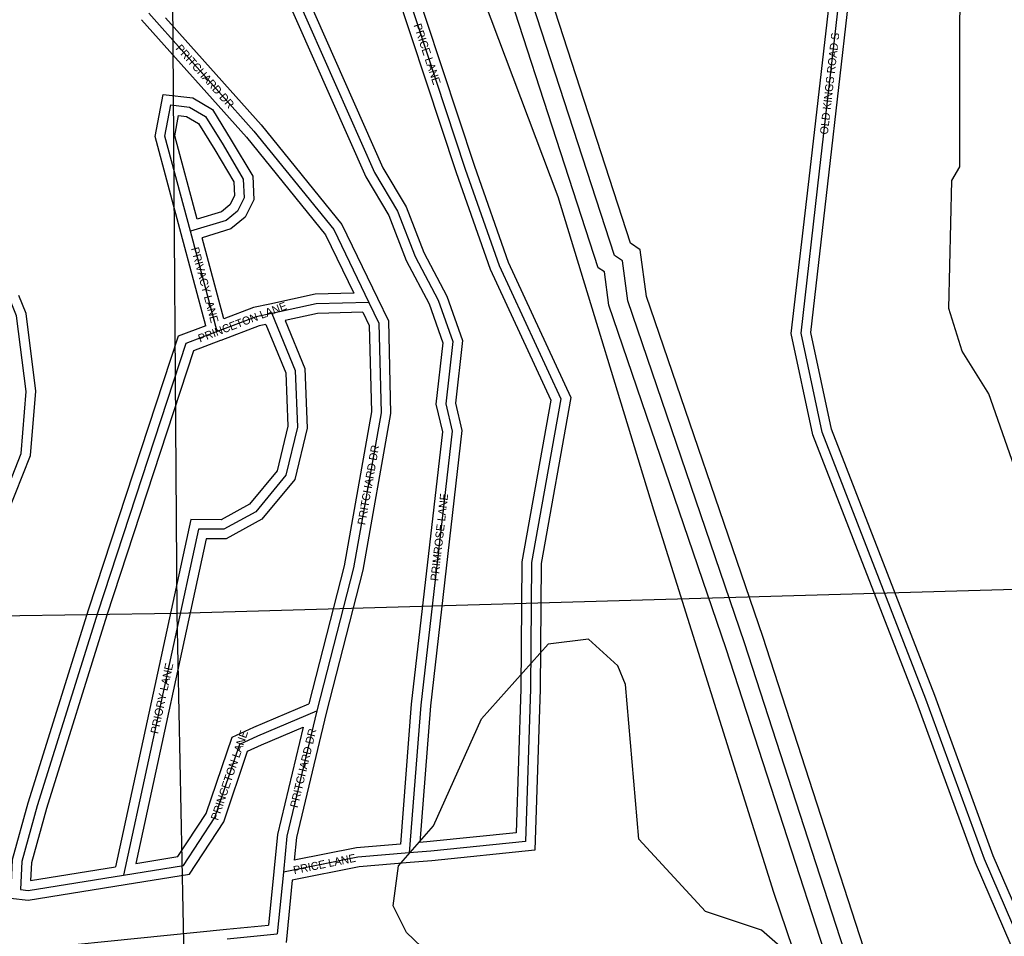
# Model space of a CAD drawing. Extents: x 457167 to 656239, y 1787309 to 1969297.
# Drawn here: x 589415 to 592491, y 1886736 to 1889599 of the extents above; entities that cross this region are included whole.
import ezdxf

# ---------------------------------------------------------------- set-up
doc = ezdxf.new("R2010")
doc.units = 0
for name, color, linetype in [('Level 1', 7, 'Continuous'), ('Level 13', 7, 'Continuous'), ('Level 14', 7, 'Continuous'), ('Level 31', 7, 'Continuous'), ('Level 32', 7, 'Continuous'), ('Level 34', 7, 'Continuous'), ('Level 5', 7, 'Continuous'), ('Level 7', 7, 'Continuous')]:
    doc.layers.add(name, color=color, linetype=linetype)

msp = doc.modelspace()

# ---------------------------------------------------------------- linework, layer by layer
at = {"layer": 'Level 1'}
for p, q in [((589867.16, 1893260.646), (589905.567, 1887744.496)), ((594789.119, 1887883.416), (589905.567, 1887744.496)), ((589905.567, 1887744.496), (585126.331, 1887669.13)), ((589905.567, 1887744.496), (590013.181, 1882456.453))]:
    msp.add_line(p, q, dxfattribs=at)
at = {"layer": 'Level 13'}
msp.add_lwpolyline([(592750.792, 1884323.056), (592276.567, 1885818.06), (592268.454, 1885909.711), (592177.212, 1886118.233), (591679.249, 1887652.924), (591314.404, 1888720.476), (591297.767, 1888845.597), (591272.671, 1888862.368), (590874.737, 1890088.531), (590708.377, 1890430.646), (590683.489, 1890564.146), (590575.862, 1890847.61), (589387.359, 1892930.843)], dxfattribs=at)
at = {"layer": 'Level 14'}
for points in [[(592807.984, 1884341.198), (592335.753, 1885829.917), (592327.357, 1885924.774), (592233.369, 1886139.571), (591736.176, 1887671.886), (591373.1, 1888734.266), (591353.668, 1888880.406), (591323.317, 1888900.69), (590930.519, 1890111.019), (590765.878, 1890449.602), (590741.488, 1890580.422), (590630.296, 1890873.281), (589439.475, 1892960.576)], [(592693.599, 1884304.915), (592217.381, 1885806.202), (592209.552, 1885894.648), (592121.054, 1886096.896), (591622.322, 1887633.961), (591255.709, 1888706.687), (591241.867, 1888810.788), (591222.026, 1888824.047), (590818.954, 1890066.042), (590650.876, 1890411.689), (590625.489, 1890547.869), (590521.429, 1890821.94), (589335.244, 1892901.111)]]:
    msp.add_lwpolyline(points, dxfattribs=at)
at = {"layer": 'Level 31'}
for p, q in [((590032.238, 1888624.561), (589948.516, 1888938.167)), ((590238.832, 1886935.818), (590219.727, 1886743.851)), ((590063.535, 1886728.13), (590219.727, 1886743.851))]:
    msp.add_line(p, q, dxfattribs=at)
for points in [[(591913.963, 1889125.616), (591974.344, 1889653.151), (591974.718, 1889869.88), (591860.933, 1890092.988)], [(590238.752, 1889763.474), (590561.426, 1889874.901), (590806.908, 1889131.553), (590912.92, 1888830.636), (591105.557, 1888414.295), (591014.022, 1887903.181), (591010.787, 1887508.637), (590995.323, 1887032.298), (590699.802, 1887001.911), (590632.047, 1886996.211)], [(590238.752, 1889763.474), (590523.208, 1889121.873), (590595.504, 1889000.653), (590649.957, 1888859.101), (590721.911, 1888722.973), (590767.798, 1888593.436), (590745.83, 1888399.293), (590765.717, 1888313.802), (590668.164, 1887458.333), (590632.047, 1886996.211)], [(589818.383, 1889618.769), (590146.887, 1889250.906), (590395.997, 1888943.188), (590505.953, 1888715.719)], [(589948.516, 1888938.167), (589868.902, 1889235.402), (589887.202, 1889332.461), (589945.708, 1889325.811), (589995.268, 1889296.268)], [(589995.268, 1889296.268), (590050.129, 1889207.442), (590113.546, 1889101.146), (590115.986, 1889042.232), (590095.241, 1889001.179), (590059.888, 1888972.151), (589948.516, 1888938.167)], [(593383.309, 1884624.162), (593333.469, 1884682.429), (593117.938, 1885316.616), (592876.814, 1885858.848), (592760.682, 1886209.23), (592428.674, 1886976.714), (592246.019, 1887477.031), (591922.097, 1888311.051), (591855.843, 1888619.896), (591913.963, 1889125.616)], [(588836.79, 1887772.163), (589120.474, 1887766.558), (589350.966, 1888070.871), (589419.656, 1888244.203), (589435.588, 1888437.993), (589405.478, 1888673.686), (589384.264, 1888725.724)], [(590505.953, 1888715.719), (590341.521, 1888711.283), (590202.487, 1888681.349)], [(590505.953, 1888715.719), (590537.006, 1888650.936), (590543.828, 1888371.286), (590458.056, 1887886.344), (590343.407, 1887439.999)], [(590202.487, 1888681.349), (590275.637, 1888502.672), (590282.957, 1888325.93), (590246.754, 1888176.176), (590152.412, 1888062.161), (590052.449, 1888007.066), (589973.576, 1888007.571), (589739.16, 1886926.893)], [(590202.487, 1888681.349), (590154.128, 1888671.253), (590032.238, 1888624.561)], [(590032.238, 1888624.561), (589934.218, 1888587.645), (589658.57, 1887748.133), (589469.523, 1887143.378), (589421.504, 1886970.01), (589417.849, 1886881.651), (589441.06, 1886878.701), (589739.16, 1886926.893)], [(589739.16, 1886926.893), (589927.181, 1886957.466), (590025.088, 1887106.746), (590102.78, 1887335.7), (590158.484, 1887361.782), (590343.407, 1887439.999)], [(590343.407, 1887439.999), (590249.846, 1887049.254), (590238.832, 1886935.818)], [(590632.047, 1886996.211), (590471.409, 1886983.042), (590238.832, 1886935.818)]]:
    msp.add_lwpolyline(points, dxfattribs=at)
at = {"layer": 'Level 32'}
for p, q in [((589996.249, 1888643.063), (589919.532, 1888930.429)), ((590052.627, 1888664.498), (589984.972, 1888917.924)), ((590208.979, 1886938.789), (590192.305, 1886771.242)), ((590266.494, 1886910.821), (590247.15, 1886716.458)), ((590060.531, 1886757.98), (590192.304, 1886771.242))]:
    msp.add_line(p, q, dxfattribs=at)
for points in [[(591943.768, 1889122.205), (592004.341, 1889651.414), (592004.73, 1889877.063), (591887.658, 1890106.617)], [(591884.157, 1889129.028), (591944.347, 1889654.888), (591944.704, 1889862.696), (591834.208, 1890079.358)], [(590228.959, 1889791.831), (590580.378, 1889913.185), (590835.303, 1889141.242), (590940.744, 1888841.946), (591136.754, 1888418.311), (591044, 1887900.393), (591040.784, 1887508.027), (591024.457, 1887005.136), (590702.594, 1886972.039), (590634.562, 1886966.316)], [(590279.415, 1889745.776), (590542.474, 1889836.618), (590778.514, 1889121.865), (590885.097, 1888819.328), (591074.36, 1888410.278), (590984.043, 1887905.968), (590980.791, 1887509.247), (590966.189, 1887059.461), (590697.01, 1887031.781), (590664.707, 1887029.064)], [(590279.415, 1889745.776), (590549.9, 1889135.686), (590622.584, 1889013.818), (590677.315, 1888871.541), (590749.458, 1888735.056), (590798.386, 1888596.936), (590776.222, 1888401.056), (590796.111, 1888315.551), (590698.032, 1887455.463), (590664.707, 1887029.064)], [(590222.486, 1889726.146), (590496.514, 1889108.061), (590568.425, 1888987.488), (590622.599, 1888846.662), (590694.364, 1888710.89), (590737.21, 1888589.938), (590715.439, 1888397.53), (590735.322, 1888312.053), (590638.296, 1887461.203), (590604.13, 1887024.023)], [(589796.006, 1889598.786), (590124.027, 1889231.466), (590370.497, 1888927.008), (590458.74, 1888744.456)], [(589870.819, 1889605.09), (590169.747, 1889270.348), (590421.498, 1888959.368), (590532.963, 1888728.776)], [(589919.538, 1888930.406), (589838.154, 1889234.244), (589862.888, 1889365.419), (589955.517, 1889354.891), (590016.935, 1889318.278)], [(590016.936, 1889318.278), (590075.774, 1889223.011), (590143.206, 1889109.986), (590146.284, 1889035.671), (590119.166, 1888982.006), (590074.33, 1888945.191), (589984.972, 1888917.924)], [(589969.462, 1888975.923), (589899.649, 1889236.561), (589911.517, 1889299.504), (589935.898, 1889296.733), (589973.602, 1889274.256)], [(589973.601, 1889274.256), (590024.484, 1889191.873), (590083.886, 1889092.306), (590085.688, 1889048.793), (590071.317, 1889020.352), (590045.446, 1888999.111), (589969.462, 1888975.923)], [(593355.803, 1884610.164), (593306.921, 1884667.312), (593089.972, 1885305.671), (592848.802, 1885848.008), (592732.622, 1886198.535), (592400.793, 1886965.604), (592217.942, 1887466.456), (591893.266, 1888302.42), (591825.476, 1888618.423), (591884.158, 1889129.042)], [(593410.814, 1884638.16), (593360.019, 1884697.545), (593145.904, 1885327.561), (592904.825, 1885869.688), (592788.743, 1886219.926), (592456.554, 1886987.823), (592274.094, 1887487.608), (591950.929, 1888319.682), (591886.21, 1888621.367), (591943.767, 1889122.191)], [(588836.199, 1887742.168), (589135.162, 1887736.261), (589377.35, 1888056.016), (589449.189, 1888237.298), (589465.744, 1888438.673), (589434.739, 1888681.378), (589412.044, 1888737.05)], [(590458.741, 1888744.456), (590337.929, 1888741.198), (590196.173, 1888710.678)], [(590533.005, 1888728.687), (590566.84, 1888658.101), (590573.893, 1888369.016), (590487.398, 1887879.99), (590372.584, 1887433.012)], [(590196.173, 1888710.678), (590145.642, 1888700.128), (590052.627, 1888664.498)], [(590487.311, 1888685.204), (590345.114, 1888681.368), (590243.826, 1888659.561)], [(590487.311, 1888685.204), (590507.171, 1888643.771), (590513.764, 1888373.556), (590428.714, 1887892.698), (590318.045, 1887461.845)], [(590243.826, 1888659.561), (590305.394, 1888509.17), (590313.105, 1888322.969), (590274.285, 1888162.39), (590171.889, 1888038.641), (590060.08, 1887977.016), (589997.733, 1887977.416), (589777.815, 1886963.571)], [(589996.249, 1888643.063), (589910.197, 1888610.656), (589630, 1887757.289), (589440.743, 1887151.86), (589391.673, 1886974.696), (589386.734, 1886855.365), (589441.574, 1886848.393), (589743.948, 1886897.276)], [(590184.183, 1888646.878), (590245.879, 1888496.174), (590252.808, 1888328.891), (590219.221, 1888189.961), (590132.934, 1888085.682), (590044.819, 1888037.116), (589949.419, 1888037.726), (589714.179, 1886953.244)], [(590184.184, 1888646.879), (590162.613, 1888642.377), (590042.969, 1888596.546)], [(590042.811, 1888596.486), (589958.238, 1888564.633), (589687.139, 1887738.977), (589498.304, 1887134.896), (589451.337, 1886965.324), (589449.064, 1886910.385), (589714.179, 1886953.243)], [(589777.816, 1886963.572), (589909.335, 1886984.958), (589997.907, 1887120.005), (590078.479, 1887357.447), (590146.276, 1887389.191), (590318.045, 1887461.845)], [(590372.584, 1887433.012), (590279.506, 1887044.287), (590272.613, 1886973.289)], [(589743.975, 1886897.281), (589945.027, 1886929.972), (590052.269, 1887093.487), (590127.081, 1887313.951), (590170.694, 1887334.372), (590300.404, 1887389.234)], [(590300.404, 1887389.234), (590220.187, 1887054.221), (590208.972, 1886938.718)], [(590604.13, 1887024.023), (590467.184, 1887012.796), (590272.613, 1886973.289)], [(590634.499, 1886966.311), (590475.635, 1886953.287), (590266.494, 1886910.82)], [(588415.821, 1886306.204), (588600.179, 1886380.058), (589215.539, 1886673.148), (590060.539, 1886757.981)]]:
    msp.add_lwpolyline(points, dxfattribs=at)
at = {"layer": 'Level 5'}
for points in [[(592550.823, 1888121.493), (592442.767, 1888430.07), (592359.534, 1888563.522), (592317.982, 1888696.966), (592326.746, 1889097.076), (592351.816, 1889138.756), (592352.823, 1890089.109), (592244.609, 1890255.933), (592286.557, 1890489.319), (592120.022, 1890672.882), (592103.411, 1890722.933), (591870.254, 1890973.278), (591762.307, 1891365.187), (591645.724, 1891507.04), (591604.241, 1891665.464), (591363.04, 1892199.256), (591346.469, 1892290.987), (591171.594, 1892466.241)], [(589593.534, 1891749.371), (589860.223, 1891503.8), (590240.538, 1891130.391), (590605.829, 1890348.281), (591095.849, 1889047.043), (591395.322, 1888067.967), (591769.498, 1886873.49), (592049.55, 1886047.907), (592388.467, 1884856.408), (592753.095, 1883621.231), (592578.312, 1882969.164), (592281.913, 1882073.67), (592236.638, 1881641.383)]]:
    msp.add_lwpolyline(points, dxfattribs=at)
at = {"layer": 'Level 7'}
for points in [[(589635.914, 1882922.712), (590294.838, 1883255.473), (590470.128, 1883455.349), (590170.349, 1883772.466), (590078.875, 1883980.97), (590087.531, 1884306.058), (590179.489, 1884539.374), (590538.536, 1885089.219), (590780.576, 1885372.387), (591214.329, 1885613.686), (591289.607, 1885838.671), (591264.794, 1886030.436), (591173.289, 1886222.27), (590623.644, 1886748.05), (590582.063, 1886831.451), (590598.862, 1886956.495), (590707.371, 1887081.408), (590857.779, 1887414.697), (591066.439, 1887647.924)], [(592294.293, 1885187.487), (592239.299, 1885220.771), (592231.057, 1885329.144), (591882.038, 1886354.906), (591873.796, 1886454.939), (591848.826, 1886471.649), (591823.914, 1886580.051), (591799.032, 1886696.795), (591732.41, 1886755.216), (591557.407, 1886813.736), (591349.231, 1887039.041), (591308.064, 1887522.612), (591283.123, 1887580.973), (591191.52, 1887664.435), (591066.439, 1887647.924)]]:
    msp.add_lwpolyline(points, dxfattribs=at)

# ---------------------------------------------------------------- texts
at = {"layer": 'Level 34'}
for s, height, rotation, p in [('PRICE LANE', 25, 288.274592, (590645.039, 1889581.852)), ('OLD KINGS ROAD S', 25, 83.469511, (591939.539, 1889239.171)), ('PRITCHARD DR', 25, 311.764908, (589900.619, 1889507.913)), ('PRIVACY LANE', 25, 284.946669, (589949.909, 1888884.495)), ('PRINCETON LANE', 25, 20.959558, (589978.094, 1888590.436)), ('PRITCHARD DR', 25, 79.968914, (590494.242, 1888019.172)), ('PRIMROSE LANE', 25, 83.493583, (590722.622, 1887844.882)), ('PRIORY LANE', 25, 77.760353, (589847.35, 1887366.701)), ('PRINCETON LANE', 24.99916, 71.2552, (590034.629, 1887095.97)), ('PRITCHARD DR', 25, 76.533556, (590283.369, 1887135.582)), ('PRICE LANE', 25, 11.4771, (590272.417, 1886929.883))]:
    msp.add_text(s, height=height, rotation=rotation, dxfattribs=at).set_placement(p)

doc.saveas('drawing.dxf')
